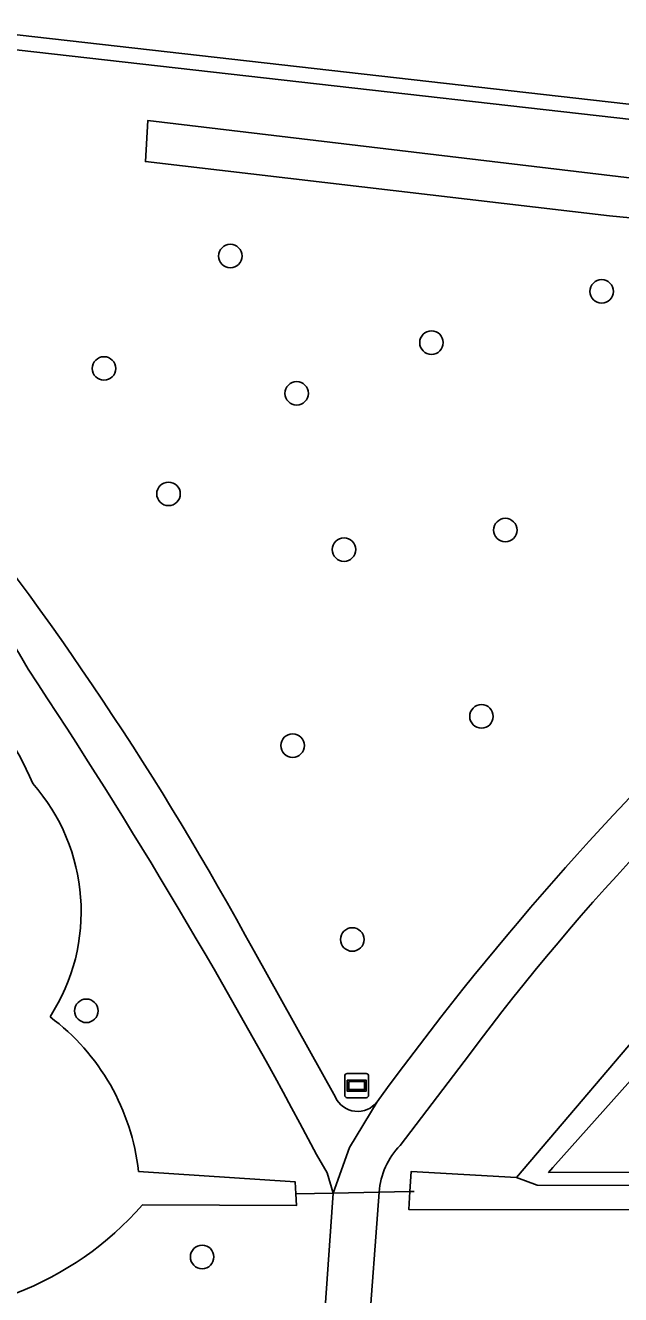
# Model space of a CAD drawing. Extents: x 160455 to 162082, y 388339 to 389736.
# Drawn here: x 161349.8 to 161374.5, y 388366.6 to 388419.4 of the extents above; entities that cross this region are included whole.
import ezdxf

# ---------------------------------------------------------------- set-up
doc = ezdxf.new("R2010")
doc.units = 0
for name, color, linetype in [('IMGEO_Berm_groen', 7, 'Continuous'), ('IMGEO_Boom', 7, 'Continuous'), ('IMGEO_Duiker', 7, 'Continuous'), ('IMGEO_Erf', 7, 'Continuous'), ('IMGEO_Groenvoorziening', 7, 'Continuous'), ('IMGEO_Haag', 7, 'Continuous'), ('IMGEO_Informatiebord', 7, 'Continuous'), ('IMGEO_Rijbaan_lokaal_gesloten', 7, 'Continuous'), ('IMGEO_Rijbaan_lokaal_halfverhard', 7, 'Continuous'), ('IMGEO_Voetpad_halfverhard', 7, 'Continuous'), ('IMGEO_Waterloop', 7, 'Continuous')]:
    doc.layers.add(name, color=color, linetype=linetype)

msp = doc.modelspace()

# ---------------------------------------------------------------- linework, layer by layer
at = {"layer": 'IMGEO_Berm_groen'}
for points in [[(161450.644, 388369.91), (161449.362, 388364.737), (161414.585, 388364.755), (161415.086, 388370.091), (161365.735, 388370.142), (161365.779, 388370.896), (161365.828, 388371.724), (161370.204, 388371.477), (161376.465, 388378.825)], [(161368.255, 388376.597), (161365.371, 388372.813)], [(161362.581, 388370.831), (161362.338, 388371.677), (161361.897, 388372.439)], [(161354.49, 388371.732), (161361.01, 388371.291), (161361.033, 388370.799), (161361.056, 388370.31), (161354.653, 388370.335)], [(161361.732, 388358.554), (161362.581, 388370.831)], [(161364.494, 388370.867), (161364.044, 388364.744), (161372.714, 388365.065), (161375.643, 388361.425), (161375.109, 388356.904), (161379.648, 388356.81), (161379.949, 388356.809), (161385.142, 388356.797), (161469.759, 388356.983)]]:
    msp.add_lwpolyline(points, dxfattribs=at)
for centre, radius, start, end in [((161317.876, 388374.376), 36.856, 29.6625, 65.7607), ((161339.332, 388383.427), 11.636, 22.4185, 73.32), ((161447.915, 388317.238), 99.344, 129.63554, 143.30786), ((161148.569, 388259.272), 241.486, 27.94524, 33.51677), ((161344.055, 388382.536), 8.05, 327.0595, 41.4489), ((161345.26, 388370.715), 9.286, 6.2874, 53.2887), ((161367.657, 388370.612), 3.173, 136.0882, 175.3927), ((161344.573, 388379.18), 13.411, 263.4502, 318.7332)]:
    msp.add_arc(centre, radius, start, end, dxfattribs=at)
at = {"layer": 'IMGEO_Boom'}
for centre in [(161358.309, 388409.801), (161373.751, 388408.331), (161366.672, 388406.199), (161353.054, 388405.125), (161361.067, 388404.09), (161355.737, 388399.909), (161369.744, 388398.403), (161363.036, 388397.592), (161368.751, 388390.654), (161360.899, 388389.439), (161363.379, 388381.376), (161352.319, 388378.409), (161357.134, 388368.173)]:
    msp.add_circle(centre, 0.489, dxfattribs=at)
at = {"layer": 'IMGEO_Duiker'}
msp.add_lwpolyline([(161361.033, 388370.799), (161362.581, 388370.831), (161364.494, 388370.867), (161365.779, 388370.896), (161365.96, 388370.9)], dxfattribs=at)
at = {"layer": 'IMGEO_Erf'}
msp.add_lwpolyline([(161377.034, 388377.844), (161371.721, 388371.889), (161371.541, 388371.687), (161425.195, 388371.72), (161423.278, 388388.22)], dxfattribs=at)
at = {"layer": 'IMGEO_Groenvoorziening'}
for points in [[(161398.344, 388405.965), (161403.133, 388408.409), (161405.908, 388409.593), (161405.12, 388412.075), (161329.68, 388420.62), (161329.742, 388421.252), (161325.863, 388421.649), (161324.604, 388412.213), (161326.564, 388411.797)], [(161359.293, 388380.884), (161362.679, 388374.814)], [(161376.465, 388378.825), (161370.204, 388371.477), (161371.064, 388371.152), (161451.098, 388370.912), (161478.767, 388371.384), (161479.559, 388371.345), (161500, 388371.132), (161512.135, 388371.005), (161519.089, 388371.261), (161536.237, 388371.116), (161571.067, 388371.583), (161570.948, 388371.76), (161570.783, 388372)], [(161570.783, 388372), (161532.574, 388371.948), (161532.562, 388371.708), (161532.067, 388371.707), (161494.632, 388371.96), (161479.05, 388371.848), (161426.141, 388371.722), (161425.195, 388371.72), (161371.541, 388371.687), (161371.721, 388371.889), (161377.034, 388377.844)], [(161361.01, 388371.291), (161354.49, 388371.732)], [(161354.653, 388370.335), (161361.056, 388370.31), (161361.033, 388370.799), (161361.01, 388371.291)]]:
    msp.add_lwpolyline(points, dxfattribs=at)
msp.add_lwpolyline([(161374.077, 388411.476), (161354.777, 388413.728), (161354.882, 388415.444), (161399.812, 388410.088), (161399.652, 388408.985)], close=True, dxfattribs=at)
for centre, radius, start, end in [((161244.219, 388318.619), 130.839, 28.41708, 39.10648), ((161339.332, 388383.427), 11.636, 22.4185, 73.32), ((161467.45, 388299.792), 127.344, 133.41978, 144.01071), ((161344.055, 388382.536), 8.05, 327.0595, 41.4489), ((161345.26, 388370.715), 9.286, 6.2874, 53.2887), ((161363.604, 388375.248), 1.022, 205.1135, 322.3149), ((161344.573, 388379.18), 13.411, 263.4502, 318.7332)]:
    msp.add_arc(centre, radius, start, end, dxfattribs=at)
at = {"layer": 'IMGEO_Haag'}
for points in [[(161376.465, 388378.825), (161370.204, 388371.477), (161371.064, 388371.152), (161451.098, 388370.912), (161478.767, 388371.384), (161479.559, 388371.345), (161500, 388371.132), (161512.135, 388371.005), (161519.089, 388371.261), (161536.237, 388371.116), (161571.067, 388371.583), (161570.948, 388371.76), (161570.783, 388372)], [(161570.783, 388372), (161532.574, 388371.948), (161532.562, 388371.708), (161532.067, 388371.707), (161494.632, 388371.96), (161479.05, 388371.848), (161426.141, 388371.722), (161425.195, 388371.72), (161371.541, 388371.687), (161371.721, 388371.889), (161377.034, 388377.844)]]:
    msp.add_lwpolyline(points, dxfattribs=at)
at = {"layer": 'IMGEO_Informatiebord'}
for p, q in [((161363.068, 388374.897), (161363.068, 388375.697)), ((161363.068, 388375.697), (161363.068, 388374.897)), ((161363.168, 388375.797), (161363.958, 388375.797)), ((161363.958, 388375.797), (161363.168, 388375.797)), ((161364.058, 388375.697), (161364.058, 388374.897)), ((161364.058, 388374.897), (161364.058, 388375.697)), ((161363.958, 388374.797), (161363.168, 388374.797)), ((161363.168, 388374.797), (161363.958, 388374.797))]:
    msp.add_line(p, q, dxfattribs=at)
for points in [[(161363.169, 388375.529), (161363.957, 388375.529), (161363.957, 388375.065), (161363.169, 388375.065), (161363.169, 388375.529)], [(161363.234, 388375.464), (161363.234, 388375.13), (161363.892, 388375.13), (161363.892, 388375.464), (161363.234, 388375.464)]]:
    msp.add_lwpolyline(points, dxfattribs=at)
for centre, start, end in [((161363.168, 388375.697), 90, 180), ((161363.168, 388375.697), 90, 180), ((161363.958, 388375.697), 0, 90), ((161363.958, 388375.697), 360, 90), ((161363.168, 388374.897), 180, 270), ((161363.168, 388374.897), 180, 270), ((161363.958, 388374.897), 270, 0), ((161363.958, 388374.897), 270, 0)]:
    msp.add_arc(centre, 0.1, start, end, dxfattribs=at)
at = {"layer": 'IMGEO_Rijbaan_lokaal_gesloten'}
msp.add_lwpolyline([(161451.697, 388411.756), (161446.668, 388412.263), (161433.792, 388413.561), (161433.411, 388413.598), (161427.063, 388414.216), (161392.311, 388418.02), (161376.126, 388419.854), (161370.246, 388420.575), (161356.508, 388422.185), (161350.264, 388422.978), (161330.101, 388425.012), (161330.076, 388424.784), (161329.742, 388421.252), (161376.102, 388415.972), (161404.898, 388412.775), (161412.037, 388412.124), (161412.417, 388412.089), (161427.648, 388410.304), (161433.787, 388409.604), (161452.595, 388407.572)], dxfattribs=at)
at = {"layer": 'IMGEO_Rijbaan_lokaal_halfverhard'}
msp.add_lwpolyline([(161329.742, 388421.252), (161329.68, 388420.62), (161405.12, 388412.075), (161404.898, 388412.775), (161376.102, 388415.972)], close=True, dxfattribs=at)
at = {"layer": 'IMGEO_Voetpad_halfverhard'}
for points in [[(161362.679, 388374.814), (161359.293, 388380.884)], [(161365.371, 388372.813), (161368.255, 388376.597)], [(161364.413, 388374.623), (161363.267, 388372.727), (161362.581, 388370.831), (161361.732, 388358.554)], [(161361.897, 388372.439), (161362.338, 388371.677), (161362.581, 388370.831), (161363.267, 388372.727), (161364.413, 388374.623)], [(161364.044, 388364.744), (161364.494, 388370.867)]]:
    msp.add_lwpolyline(points, dxfattribs=at)
for centre, radius, start, end in [((161317.876, 388374.376), 36.856, 29.6625, 65.7607), ((161244.219, 388318.619), 130.839, 28.41708, 39.10648), ((161447.915, 388317.238), 99.344, 129.63554, 143.30786), ((161148.569, 388259.272), 241.486, 27.94524, 33.51677), ((161467.45, 388299.792), 127.344, 133.41978, 144.01071), ((161363.604, 388375.248), 1.022, 205.1135, 322.3149), ((161367.657, 388370.612), 3.173, 136.0882, 175.3927)]:
    msp.add_arc(centre, radius, start, end, dxfattribs=at)
at = {"layer": 'IMGEO_Waterloop'}
for points in [[(161399.652, 388408.985), (161399.812, 388410.088), (161354.882, 388415.444), (161354.777, 388413.728), (161374.077, 388411.476)], [(161371.064, 388371.152), (161370.204, 388371.477), (161365.828, 388371.724), (161365.779, 388370.896), (161365.735, 388370.142), (161415.086, 388370.091), (161450.644, 388369.91), (161478.805, 388370.136), (161478.785, 388370.795), (161478.767, 388371.384), (161451.098, 388370.912)]]:
    msp.add_lwpolyline(points, close=True, dxfattribs=at)

doc.saveas('drawing.dxf')
